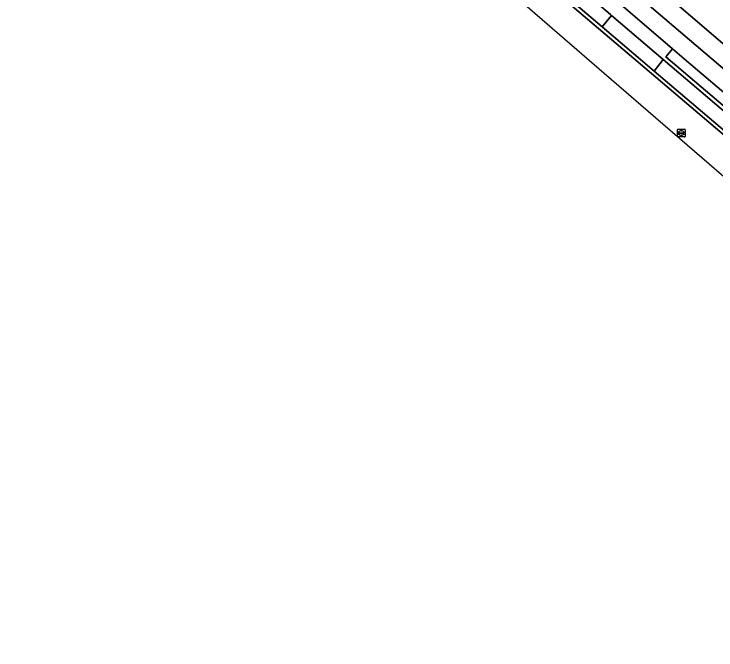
# Model space of a CAD drawing. Extents: x 162523 to 163266, y 381230 to 382050.
# Drawn here: x 162685.4 to 162775.2, y 381538 to 381619.4 of the extents above; entities that cross this region are included whole.
import ezdxf

# ---------------------------------------------------------------- set-up
doc = ezdxf.new("R2010")
doc.units = 0
for name, color, linetype in [('IMGEO_Berm_groen', 7, 'Continuous'), ('IMGEO_Berm_open', 7, 'Continuous'), ('IMGEO_Erf', 7, 'Continuous'), ('IMGEO_Fietspad_gesloten', 7, 'Continuous'), ('IMGEO_Parkeervlak_open', 7, 'Continuous'), ('IMGEO_Rijbaan_lokaal_gesloten', 7, 'Continuous'), ('IMGEO_Rijbaan_lokaal_open', 7, 'Continuous'), ('IMGEO_Rioolput', 7, 'Continuous'), ('IMGEO_Voetpad_open', 7, 'Continuous')]:
    doc.layers.add(name, color=color, linetype=linetype)

msp = doc.modelspace()

# ---------------------------------------------------------------- linework, layer by layer
at = {"layer": 'IMGEO_Berm_groen'}
msp.add_lwpolyline([(162771.42, 381613.405), (162769.637, 381614.933), (162768.779, 381613.909), (162776.991, 381606.944), (162777.862, 381607.933)], close=True, dxfattribs=at)
at = {"layer": 'IMGEO_Berm_open'}
for points in [[(162735.765, 381641.379), (162761.709, 381619.331), (162761.85, 381619.211), (162768.464, 381613.585), (162792.734, 381592.94)], [(162776.991, 381606.944), (162768.779, 381613.909), (162769.637, 381614.933), (162763.031, 381620.596)]]:
    msp.add_lwpolyline(points, dxfattribs=at)
msp.add_lwpolyline([(162761.85, 381619.211), (162760.637, 381617.746), (162767.29, 381612.096), (162768.464, 381613.585)], close=True, dxfattribs=at)
at = {"layer": 'IMGEO_Erf'}
msp.add_lwpolyline([(162776.014, 381648.723), (162774.058, 381650.335), (162774.848, 381651.268), (162772.44, 381653.253), (162772.403, 381653.208), (162770.17, 381650.499), (162768.221, 381652.181), (162766.306, 381653.761), (162766.966, 381654.562), (162768.538, 381656.47), (162766.359, 381658.267), (162766.2, 381658.396), (162765.447, 381657.508), (162763.096, 381659.412), (162761.039, 381656.928), (162760.935, 381656.803), (162759.193, 381658.246), (162757.266, 381659.842), (162757.369, 381659.967), (162759.544, 381662.595), (162759.577, 381662.635), (162754.502, 381666.987), (162738.266, 381648.058), (162797.068, 381597.652)], dxfattribs=at)
at = {"layer": 'IMGEO_Fietspad_gesloten'}
for points in [[(162710.64, 381665.545), (162711.156, 381665.102), (162733.256, 381646.123), (162733.918, 381645.555), (162737.109, 381642.818), (162739.101, 381641.11), (162746.03, 381635.17), (162746.729, 381634.571), (162755.676, 381626.901), (162756.345, 381626.328), (162763.031, 381620.596), (162769.637, 381614.933), (162771.42, 381613.405), (162777.862, 381607.933)], [(162862.139, 381539.717), (162835.26, 381562.126), (162827.852, 381568.349), (162795.857, 381595.619), (162764.671, 381622.232)]]:
    msp.add_lwpolyline(points, dxfattribs=at)
at = {"layer": 'IMGEO_Parkeervlak_open'}
for points in [[(162735.765, 381641.379), (162734.552, 381639.929), (162760.637, 381617.746), (162761.85, 381619.211), (162761.709, 381619.331)], [(162768.464, 381613.585), (162767.29, 381612.096), (162791.759, 381591.313), (162792.987, 381592.725), (162792.734, 381592.94)]]:
    msp.add_lwpolyline(points, close=True, dxfattribs=at)
at = {"layer": 'IMGEO_Rijbaan_lokaal_gesloten'}
for points in [[(162686.547, 381680.794), (162685.778, 381681.402), (162685.107, 381681.944), (162682.885, 381679.37), (162760.917, 381611.835), (162778.081, 381596.98), (162839.254, 381546.589), (162849.76, 381538.009)], [(162838.874, 381550.696), (162834.758, 381554.093), (162791.516, 381590.924), (162760.162, 381617.53), (162731.009, 381642.342), (162708.69, 381661.323), (162708.35, 381661.621), (162703.383, 381665.914), (162702.936, 381666.297)]]:
    msp.add_lwpolyline(points, dxfattribs=at)
at = {"layer": 'IMGEO_Rijbaan_lokaal_open'}
for points in [[(162767.29, 381612.096), (162760.637, 381617.746), (162734.552, 381639.929), (162731.402, 381642.611), (162708.984, 381661.688), (162708.69, 381661.323), (162731.009, 381642.342), (162760.162, 381617.53), (162791.516, 381590.924), (162834.758, 381554.093), (162838.874, 381550.696)], [(162836.473, 381553.239), (162831.876, 381557.122), (162831.354, 381557.578), (162823.839, 381563.975), (162799.313, 381584.87), (162791.759, 381591.313), (162767.29, 381612.096)]]:
    msp.add_lwpolyline(points, dxfattribs=at)
at = {"layer": 'IMGEO_Rioolput'}
for p, q in [((162770.271, 381603.729), (162770.271, 381604.581)), ((162770.346, 381604.655), (162771.198, 381604.655)), ((162770.53, 381604.149), (162770.53, 381604.161)), ((162770.968, 381604.112), (162770.57, 381604.112)), ((162770.573, 381604.198), (162770.971, 381604.198)), ((162770.782, 381603.875), (162770.757, 381603.875)), ((162770.759, 381604.435), (162770.784, 381604.435)), ((162771.014, 381604.161), (162771.014, 381604.149)), ((162771.272, 381604.581), (162771.272, 381603.729)), ((162771.198, 381603.655), (162770.346, 381603.655))]:
    msp.add_line(p, q, dxfattribs=at)
for points in [[(162770.271, 381603.729), (162770.271, 381604.581)], [(162770.346, 381604.655), (162771.198, 381604.655)], [(162771.272, 381604.581), (162771.272, 381603.729)], [(162771.198, 381603.655), (162770.346, 381603.655)]]:
    msp.add_lwpolyline(points, dxfattribs=at)
for centre, radius, start, end in [((162770.348, 381604.579), 0.0765, 91.55205, 178.44795), ((162770.348, 381604.579), 0.0765, 91.55205, 178.44795), ((162770.57, 381604.158), 0.0403, 85.87752, 175.75265), ((162770.567, 381604.148), 0.0366, 178.93798, 274.71019), ((162770.971, 381604.155), 0.043, 264.86636, 352.45326), ((162770.975, 381604.16), 0.0386, 1.73085, 96.63898), ((162771.196, 381604.579), 0.0765, 1.55205, 88.44795), ((162771.196, 381604.579), 0.0765, 1.55205, 88.44795), ((162770.348, 381603.731), 0.0765, 181.55205, 268.44795), ((162770.348, 381603.731), 0.0765, 181.55205, 268.44795), ((162771.196, 381603.731), 0.0765, 271.55205, 358.44795), ((162771.196, 381603.731), 0.0765, 271.55205, 358.44795)]:
    msp.add_arc(centre, radius, start, end, dxfattribs=at)
for centre, major_axis, ratio, start_param, end_param in [((162770.758, 381604.155), (-0.387, 0.002), 0.722429, 4.712389, 7.853982), ((162770.783, 381604.155), (-0.39, 0.002), 0.717154, 1.570796, 4.712389)]:
    msp.add_ellipse(centre, major_axis=major_axis, ratio=ratio, start_param=start_param, end_param=end_param, dxfattribs=at)
at = {"layer": 'IMGEO_Voetpad_open'}
for points in [[(162833.576, 381566.971), (162832.559, 381567.833), (162832.354, 381568.007), (162832.233, 381567.778), (162801.265, 381594.087), (162800.385, 381594.834), (162797.068, 381597.652), (162738.266, 381648.058), (162737.568, 381648.656), (162708.247, 381673.791)], [(162710.008, 381669.138), (162735.085, 381647.652), (162764.671, 381622.232), (162795.857, 381595.619), (162827.852, 381568.349), (162835.26, 381562.126), (162862.139, 381539.717)]]:
    msp.add_lwpolyline(points, dxfattribs=at)

doc.saveas('drawing.dxf')
